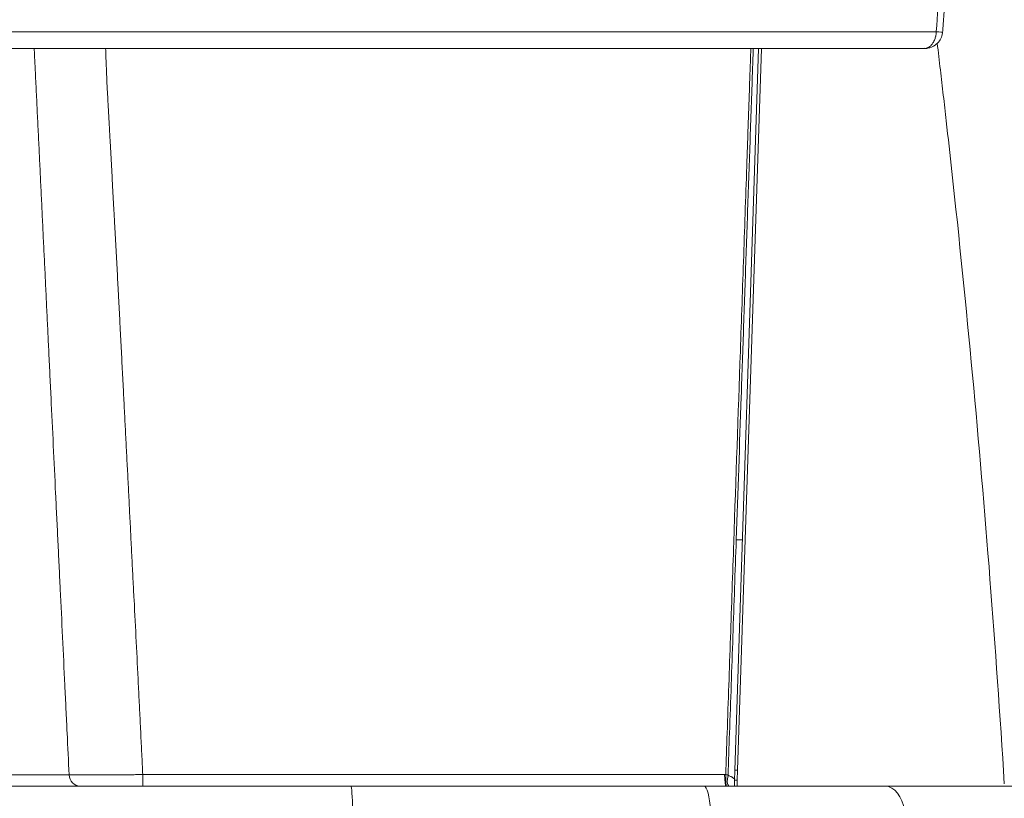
# Model space of a CAD drawing. Header units: millimetres. Extents: x 0 to 594, y 0 to 420.
# Tile 402 of 420: x 481 to 502, y 124 to 140. Entities that reach past the tile are written whole.
import ezdxf

# ---------------------------------------------------------------- set-up
doc = ezdxf.new("R2010")
doc.units = ezdxf.units.MM
doc.layers.add('1', color=7, linetype='Continuous', true_color=0xffffff)
doc.styles.add('Arial Unicode MS', font='txt')
doc.dimstyles.get("Standard").update_dxf_attribs({"dimtxt": 0.18, "dimasz": 0.18, "dimexe": 0.18, "dimexo": 0.0625, "dimgap": 0.09, "dimtad": 0, "dimtih": 1, "dimtoh": 1, "dimdec": 4, "dimzin": 0, "dimdsep": 46, "dimtxsty": 'Standard', "dimcen": 0.09, "dimadec": 0, "dimazin": 0, "dimtfac": 1, "dimtdec": 4, "dimtofl": 0, "dimtmove": 0, "dimatfit": 3, "dimfxl": 0, "dimtolj": 1, "dimtzin": 0, "dimarcsym": 0})

# ---------------------------------------------------------------- blocks, each defined once
blk = doc.blocks.new('_U4')
at = {"layer": '1', "color": 18, "lineweight": 13}
for p, q in [((437.936, 115.069), (437.936, 181.233)), ((519.436, 115.069), (519.436, 181.233)), ((437.936, 179.233), (472.602, 179.233)), ((519.436, 179.233), (484.769, 179.233))]:
    blk.add_line(p, q, dxfattribs=at)
at = {"layer": '1', "color": 18}
for points in [[(437.936, 179.233), (441.436, 180.171), (441.436, 178.295)], [(519.436, 179.233), (515.936, 178.295), (515.936, 180.171)]]:
    blk.add_solid(points, dxfattribs=at)
at = {"layer": '1', "color": 18, "linetype": 'Continuous', "lineweight": 13, "char_height": 3.5, "attachment_point": 7, "line_spacing_factor": 1.047437, "style": 'Arial Unicode MS'}
for s, insert in [('\\fArial Unicode MS|b0|i0;\\W1.0000;1.63', (474.288, 176.597)), ('\\fArial Unicode MS|b0|i0;\\W1.0000;DEFLATED TUBES WIDTH', (448.982, 169.538))]:
    blk.add_mtext(s, dxfattribs=dict(at, insert=insert))

msp = doc.modelspace()

# ---------------------------------------------------------------- linework, layer by layer
at = {"layer": '1', "color": 155, "linetype": 'Continuous', "lineweight": 13}
for p, q in [((496.783, 139.531), (496.291, 124.58)), ((496.348, 124.582), (496.84, 139.531)), ((496.291, 124.58), (496.285, 124.373)), ((496.341, 124.375), (496.348, 124.582)), ((480.959, 124.488), (482.505, 124.488)), ((496.285, 124.373), (496.281, 124.253)), ((496.337, 124.253), (496.341, 124.375)), ((479.777, 124.253), (488.336, 124.253)), ((488.336, 124.253), (495.65, 124.253)), ((499.396, 124.253), (504.014, 124.253))]:
    msp.add_line(p, q, dxfattribs=at)
for centre, major_axis, ratio, start_param, end_param in [((444.597, 6112.918), (102.74, 7089.099), 0.037264, 3.710899, 3.711161), ((478.686, 139.882), (-175, -0.001), 0.000003, 1.446036, 1.695557), ((500.443, 139.881), (-0.15, 0.011), 0.009093, 3.129706, 4.587958), ((478.686, 139.532), (174.65, 0.001), 0.000003, 4.588832, 4.835946), ((496.441, 124.575), (-0.15, 0.005), 0.038459, 5.384364, 6.283203), ((482.729, 124.503), (0, 0.25), 0.895475, 1.631067, 3.141593), ((496.106, 124.503), (0, -0.25), 0.108921, 4.748026, 6.283185), ((496.129, 124.503), (-0.007, -0.25), 0.108033, 4.751091, 6.243922), ((496.258, 124.483), (0.078, 0.237), 0.411672, 1.726775, 2.987916), ((496.435, 124.368), (-0.15, 0.005), 0.038459, 5.384364, 6.283203), ((488.336, 123.653), (0, -0.6), 0.069948, 1.727876, 3.141593), ((495.65, 123.653), (0, -0.6), 0.227038, 1.727876, 3.141593), ((499.396, 123.653), (0, -0.6), 0.678595, 1.727876, 3.141593)]:
    msp.add_ellipse(centre, major_axis=major_axis, ratio=ratio, start_param=start_param, end_param=end_param, dxfattribs=at)
for points, degree in [([(500.593, 139.871), (500.629, 140.371), (500.666, 140.871)], 2), ([(496.449, 129.358), (496.406, 129.358), (496.362, 129.358), (496.319, 129.358)], 3), ([(483.982, 125.498), (483.985, 125.45), (483.987, 125.402), (483.989, 125.353)], 3), ([(482.505, 124.488), (482.492, 124.777), (482.478, 125.065), (482.464, 125.353)], 3), ([(496.131, 125.353), (496.121, 125.067), (496.111, 124.781), (496.101, 124.494)], 3), ([(496.18, 125.353), (496.17, 125.062), (496.16, 124.77), (496.15, 124.478)], 3), ([(496.079, 124.494), (496.086, 124.494), (496.094, 124.494), (496.101, 124.494)], 3)]:
    msp.add_open_spline(points, degree=degree, dxfattribs=at)
for points, knots in [([(500.21, 139.531), (500.217, 139.531), (500.232, 139.532), (500.247, 139.535), (500.261, 139.539), (500.269, 139.542), (500.278, 139.546), (500.279, 139.547), (500.283, 139.548), (500.285, 139.549), (500.29, 139.552), (500.294, 139.553), (500.304, 139.559), (500.311, 139.564), (500.325, 139.574), (500.332, 139.579), (500.345, 139.591), (500.351, 139.597), (500.359, 139.605), (500.361, 139.607), (500.364, 139.611), (500.365, 139.612), (500.37, 139.618), (500.373, 139.622), (500.382, 139.633), (500.388, 139.642), (500.399, 139.659), (500.404, 139.668), (500.411, 139.682), (500.415, 139.689), (500.419, 139.697), (500.421, 139.702), (500.422, 139.704), (500.428, 139.717), (500.432, 139.728), (500.439, 139.75), (500.443, 139.761), (500.447, 139.775), (500.447, 139.778), (500.449, 139.784), (500.449, 139.787), (500.451, 139.796), (500.453, 139.802), (500.456, 139.82), (500.458, 139.832), (500.461, 139.857), (500.462, 139.869), (500.462, 139.881)], [0, 0, 0, 0, 0.0625, 0.125, 0.125, 0.1875, 0.1875, 0.203125, 0.203125, 0.21875, 0.21875, 0.25, 0.25, 0.3125, 0.3125, 0.375, 0.375, 0.4375, 0.4375, 0.453125, 0.453125, 0.46875, 0.46875, 0.5, 0.5, 0.5625, 0.5625, 0.625, 0.625, 0.65625, 0.671875, 0.671875, 0.6875, 0.6875, 0.75, 0.75, 0.8125, 0.8125, 0.828125, 0.828125, 0.84375, 0.84375, 0.875, 0.875, 0.9375, 0.9375, 1, 1, 1, 1]), ([(500.212, 139.538), (500.238, 139.535), (500.315, 139.536), (500.43, 139.588), (500.529, 139.683), (500.581, 139.782), (500.589, 139.845), (500.589, 139.871)], [0, 0, 0, 0, 0.142741, 0.441942, 0.671456, 0.872803, 1, 1, 1, 1]), ([(482.083, 133.296), (482.076, 133.443), (482.069, 133.589), (482.055, 133.883), (482.048, 134.03), (482.034, 134.323), (482.027, 134.47), (482.013, 134.763), (482.006, 134.91), (481.991, 135.204), (481.984, 135.35), (481.97, 135.644), (481.963, 135.791), (481.949, 136.084), (481.942, 136.231), (481.928, 136.525), (481.921, 136.671), (481.907, 136.965), (481.9, 137.112), (481.889, 137.332), (481.886, 137.405), (481.879, 137.552), (481.875, 137.625), (481.865, 137.845), (481.854, 138.066), (481.843, 138.286), (481.836, 138.433), (481.833, 138.506), (481.822, 138.726), (481.815, 138.873), (481.806, 139.056), (481.805, 139.093), (481.801, 139.166), (481.799, 139.203), (481.794, 139.313), (481.79, 139.387), (481.785, 139.484), (481.784, 139.508), (481.783, 139.531)], [0, 0, 0, 0, 0.07061, 0.07061, 0.14122, 0.14122, 0.211831, 0.211831, 0.282441, 0.282441, 0.353051, 0.353051, 0.423661, 0.423661, 0.494272, 0.494272, 0.564882, 0.564882, 0.635492, 0.635492, 0.670797, 0.670797, 0.706102, 0.706102, 0.776713, 0.812018, 0.812018, 0.847323, 0.847323, 0.917933, 0.917933, 0.935586, 0.935586, 0.953238, 0.953238, 0.988543, 0.988543, 1, 1, 1, 1]), ([(483.629, 132.463), (483.621, 132.627), (483.612, 132.792), (483.595, 133.121), (483.583, 133.368), (483.57, 133.615), (483.563, 133.738), (483.561, 133.779), (483.557, 133.861), (483.546, 134.067), (483.536, 134.273), (483.525, 134.478), (483.523, 134.52), (483.518, 134.602), (483.512, 134.725), (483.501, 134.931), (483.492, 135.095), (483.483, 135.26), (483.479, 135.342), (483.465, 135.589), (483.454, 135.795), (483.443, 136.001), (483.439, 136.083), (483.437, 136.124), (483.43, 136.248), (483.421, 136.412), (483.409, 136.618), (483.402, 136.762), (483.398, 136.824), (483.396, 136.865), (483.395, 136.885), (483.385, 137.07), (483.371, 137.317), (483.357, 137.564), (483.352, 137.667), (483.351, 137.688), (483.348, 137.729), (483.345, 137.791), (483.341, 137.853), (483.33, 138.059), (483.32, 138.233), (483.311, 138.407), (483.31, 138.427), (483.309, 138.438), (483.308, 138.468), (483.305, 138.53), (483.301, 138.591), (483.295, 138.715), (483.291, 138.797), (483.284, 138.963), (483.28, 139.046), (483.276, 139.151), (483.275, 139.182), (483.273, 139.214), (483.273, 139.235), (483.272, 139.245), (483.27, 139.297), (483.268, 139.339), (483.265, 139.431), (483.263, 139.481), (483.262, 139.531)], [0, 0, 0, 0, 0.069907, 0.069907, 0.139814, 0.174767, 0.174767, 0.192244, 0.192244, 0.209721, 0.279627, 0.279627, 0.297104, 0.297104, 0.314581, 0.349534, 0.384488, 0.384488, 0.419441, 0.419441, 0.489348, 0.506825, 0.506825, 0.524301, 0.524301, 0.559255, 0.594208, 0.611685, 0.620423, 0.620423, 0.629162, 0.629162, 0.699068, 0.734022, 0.734022, 0.74276, 0.74276, 0.751499, 0.768975, 0.768975, 0.838882, 0.843251, 0.843251, 0.847621, 0.847621, 0.856359, 0.873836, 0.873836, 0.908789, 0.908789, 0.943742, 0.943742, 0.952481, 0.95685, 0.95685, 0.961219, 0.961219, 0.978696, 0.978696, 1, 1, 1, 1]), ([(496.131, 125.353), (496.154, 126.013), (496.177, 126.672), (496.223, 127.99), (496.245, 128.65), (496.314, 130.628), (496.359, 131.946), (496.416, 133.594), (496.428, 133.924), (496.45, 134.583), (496.462, 134.913), (496.485, 135.572), (496.496, 135.902), (496.519, 136.561), (496.53, 136.891), (496.547, 137.385), (496.553, 137.55), (496.564, 137.88), (496.57, 138.044), (496.581, 138.374), (496.587, 138.539), (496.599, 138.869), (496.604, 139.033), (496.614, 139.309), (496.618, 139.42), (496.621, 139.531)], [0, 0, 0, 0, 0.139502, 0.139502, 0.279003, 0.279003, 0.558007, 0.558007, 0.627757, 0.627757, 0.697508, 0.697508, 0.767259, 0.767259, 0.83701, 0.83701, 0.871885, 0.871885, 0.906761, 0.906761, 0.941636, 0.941636, 0.976511, 0.976511, 1, 1, 1, 1]), ([(496.672, 139.531), (496.67, 139.467), (496.668, 139.402), (496.661, 139.214), (496.657, 139.091), (496.644, 138.721), (496.635, 138.475), (496.618, 137.982), (496.61, 137.736), (496.593, 137.243), (496.584, 136.997), (496.567, 136.504), (496.558, 136.257), (496.541, 135.765), (496.533, 135.518), (496.507, 134.779), (496.49, 134.286), (496.456, 133.301), (496.439, 132.808), (496.388, 131.33), (496.354, 130.344), (496.319, 129.358)], [0, 0, 0, 0, 0.019074, 0.019074, 0.055404, 0.055404, 0.128065, 0.128065, 0.200727, 0.200727, 0.273388, 0.273388, 0.346049, 0.346049, 0.41871, 0.41871, 0.564033, 0.564033, 0.709355, 0.709355, 1, 1, 1, 1]), ([(501.87, 124.304), (501.782, 125.718), (501.585, 128.544), (501.223, 132.772), (500.938, 135.583), (500.746, 137.337), (500.688, 137.863), (500.628, 138.389), (500.587, 138.74), (500.567, 138.915), (500.525, 139.275), (500.503, 139.46), (500.481, 139.644)], [0, 0, 0, 0, 0.275345, 0.550689, 0.826034, 0.826034, 0.89487, 0.929288, 0.929288, 0.963706, 0.963706, 1, 1, 1, 1]), ([(482.464, 125.353), (482.457, 125.519), (482.449, 125.684), (482.433, 126.015), (482.425, 126.181), (482.401, 126.677), (482.385, 127.008), (482.354, 127.67), (482.338, 128.001), (482.314, 128.497), (482.306, 128.663), (482.29, 128.994), (482.282, 129.159), (482.266, 129.49), (482.258, 129.656), (482.242, 129.986), (482.234, 130.152), (482.21, 130.648), (482.194, 130.979), (482.163, 131.641), (482.147, 131.972), (482.123, 132.468), (482.115, 132.634), (482.099, 132.965), (482.091, 133.13), (482.083, 133.296)], [0, 0, 0, 0, 0.0625, 0.0625, 0.125, 0.125, 0.25, 0.25, 0.375, 0.375, 0.4375, 0.4375, 0.5, 0.5, 0.5625, 0.5625, 0.625, 0.625, 0.75, 0.75, 0.875, 0.875, 0.9375, 0.9375, 1, 1, 1, 1]), ([(483.629, 132.463), (483.633, 132.39), (483.637, 132.318), (483.644, 132.173), (483.648, 132.1), (483.659, 131.883), (483.666, 131.737), (483.681, 131.447), (483.689, 131.302), (483.703, 131.012), (483.711, 130.867), (483.726, 130.577), (483.733, 130.432), (483.748, 130.142), (483.755, 129.997), (483.766, 129.779), (483.77, 129.707), (483.777, 129.562), (483.784, 129.417), (483.792, 129.272), (483.799, 129.127), (483.803, 129.054), (483.814, 128.837), (483.821, 128.692), (483.836, 128.402), (483.843, 128.257), (483.866, 127.822), (483.88, 127.532), (483.91, 126.951), (483.925, 126.661), (483.946, 126.225), (483.954, 126.08), (483.968, 125.789), (483.975, 125.644), (483.982, 125.498)], [0, 0, 0, 0, 0.03125, 0.03125, 0.0625, 0.0625, 0.125, 0.125, 0.1875, 0.1875, 0.25, 0.25, 0.3125, 0.3125, 0.375, 0.375, 0.40625, 0.40625, 0.4375, 0.46875, 0.46875, 0.5, 0.5, 0.5625, 0.5625, 0.625, 0.625, 0.75, 0.75, 0.875, 0.875, 0.9375, 0.9375, 1, 1, 1, 1]), ([(496.319, 129.358), (496.296, 128.691), (496.273, 128.023), (496.227, 126.688), (496.204, 126.021), (496.18, 125.353)], [0, 0, 0, 0, 0.5, 0.5, 1, 1, 1, 1]), ([(483.989, 125.353), (483.996, 125.21), (484.003, 125.067), (484.017, 124.78), (484.024, 124.636), (484.031, 124.493)], [0, 0, 0, 0, 0.5, 0.5, 1, 1, 1, 1]), ([(482.505, 124.488), (482.523, 124.488), (482.542, 124.488), (482.565, 124.488), (482.567, 124.488), (482.572, 124.488), (482.58, 124.488), (482.588, 124.488), (482.604, 124.488), (482.615, 124.488), (482.648, 124.488), (482.695, 124.488), (482.771, 124.488), (482.826, 124.488), (482.882, 124.488), (482.912, 124.488), (482.946, 124.488), (482.95, 124.488), (482.958, 124.488), (482.969, 124.488), (482.981, 124.488), (483.004, 124.488), (483.02, 124.488), (483.068, 124.488), (483.133, 124.488), (483.235, 124.489), (483.305, 124.489), (483.377, 124.489), (483.414, 124.489), (483.456, 124.49), (483.461, 124.49), (483.47, 124.49), (483.484, 124.49), (483.498, 124.49), (483.526, 124.49), (483.545, 124.49), (483.602, 124.49), (483.64, 124.491), (483.717, 124.491), (483.794, 124.491), (483.872, 124.492), (483.951, 124.492), (483.991, 124.493), (484.031, 124.493)], [0, 0, 0, 0, 0.0625, 0.0625, 0.070313, 0.070313, 0.078125, 0.09375, 0.09375, 0.125, 0.125, 0.1875, 0.25, 0.3125, 0.3125, 0.375, 0.375, 0.382813, 0.382813, 0.390625, 0.40625, 0.40625, 0.4375, 0.4375, 0.5, 0.5625, 0.625, 0.625, 0.6875, 0.6875, 0.695313, 0.695313, 0.703125, 0.71875, 0.71875, 0.75, 0.75, 0.8125, 0.8125, 0.875, 0.9375, 0.9375, 1, 1, 1, 1]), ([(484.031, 124.493), (484.094, 124.493), (484.156, 124.493), (484.282, 124.493), (484.377, 124.493), (484.471, 124.493), (484.534, 124.493), (484.628, 124.493), (484.723, 124.493), (484.911, 124.493), (485.037, 124.493), (485.289, 124.493), (485.414, 124.493), (485.666, 124.493), (485.792, 124.493), (486.043, 124.493), (486.169, 124.493), (486.546, 124.493), (486.797, 124.493), (487.552, 124.493), (488.054, 124.493), (488.808, 124.493), (489.059, 124.493), (489.435, 124.493), (489.561, 124.493), (489.812, 124.493), (489.938, 124.493), (490.314, 124.493), (490.565, 124.493), (490.942, 124.493), (491.067, 124.493), (491.318, 124.493), (491.443, 124.493), (491.82, 124.493), (492.07, 124.494), (492.447, 124.494), (492.572, 124.494), (492.823, 124.494), (492.948, 124.494), (493.199, 124.494), (493.324, 124.494), (493.575, 124.494), (493.7, 124.494), (493.951, 124.494), (494.076, 124.494), (494.326, 124.494), (494.452, 124.494), (494.827, 124.494), (495.078, 124.494), (495.578, 124.494), (495.828, 124.494), (496.079, 124.494)], [0, 0, 0, 0, 0.015625, 0.015625, 0.03125, 0.039063, 0.039063, 0.046875, 0.0625, 0.0625, 0.09375, 0.09375, 0.125, 0.125, 0.15625, 0.15625, 0.1875, 0.1875, 0.25, 0.25, 0.375, 0.375, 0.4375, 0.4375, 0.46875, 0.46875, 0.5, 0.5, 0.5625, 0.5625, 0.59375, 0.59375, 0.625, 0.625, 0.6875, 0.6875, 0.71875, 0.71875, 0.75, 0.75, 0.78125, 0.78125, 0.8125, 0.8125, 0.84375, 0.84375, 0.875, 0.875, 0.9375, 0.9375, 1, 1, 1, 1]), ([(484.036, 124.253), (484.036, 124.253), (484.036, 124.255), (484.035, 124.261), (484.035, 124.265), (484.034, 124.277), (484.034, 124.285), (484.033, 124.302), (484.033, 124.312), (484.032, 124.334), (484.032, 124.346), (484.031, 124.372), (484.031, 124.386), (484.031, 124.415), (484.031, 124.43), (484.031, 124.461), (484.031, 124.477), (484.031, 124.493)], [0, 0, 0, 0, 0.125, 0.125, 0.25, 0.25, 0.375, 0.375, 0.5, 0.5, 0.625, 0.625, 0.75, 0.75, 0.875, 0.875, 1, 1, 1, 1]), ([(496.101, 124.494), (496.11, 124.494), (496.119, 124.493), (496.128, 124.49), (496.129, 124.489), (496.131, 124.489), (496.134, 124.488), (496.137, 124.486), (496.143, 124.483), (496.146, 124.481), (496.15, 124.478)], [0, 0, 0, 0, 0.5, 0.5, 0.5625, 0.5625, 0.625, 0.75, 0.75, 1, 1, 1, 1]), ([(496.15, 124.478), (496.167, 124.472), (496.184, 124.465), (496.205, 124.455), (496.211, 124.452), (496.217, 124.449), (496.222, 124.446), (496.224, 124.445), (496.234, 124.439), (496.25, 124.43), (496.27, 124.415), (496.283, 124.404), (496.288, 124.4)], [0, 0, 0, 0, 0.349421, 0.349421, 0.436777, 0.480454, 0.480454, 0.524132, 0.524132, 0.698843, 0.873553, 1, 1, 1, 1]), ([(495.65, 124.253), (495.825, 124.253), (495.999, 124.253), (496.342, 124.253), (496.512, 124.253), (496.763, 124.253), (496.847, 124.253), (496.972, 124.253), (497.013, 124.253), (497.065, 124.253), (497.075, 124.253), (497.096, 124.253), (497.126, 124.253), (497.157, 124.253), (497.341, 124.253), (497.502, 124.253), (497.816, 124.253), (497.97, 124.253), (498.272, 124.253), (498.42, 124.253), (498.71, 124.253), (498.852, 124.253), (499.129, 124.253), (499.264, 124.253), (499.396, 124.253)], [0, 0, 0, 0, 0.125, 0.125, 0.25, 0.25, 0.3125, 0.3125, 0.34375, 0.34375, 0.351563, 0.351563, 0.359375, 0.375, 0.375, 0.5, 0.5, 0.625, 0.625, 0.75, 0.75, 0.875, 0.875, 1, 1, 1, 1])]:
    msp.add_open_spline(points, degree=3, knots=knots, dxfattribs=at)

# ---------------------------------------------------------------- dimensions: what is measured, and where the dimension line sits
at = {"layer": '1', "color": 18, "linetype": 'Continuous', "lineweight": 13}
dim = msp.add_linear_dim(base=(519.436, 179.233), p1=(437.936, 115.069), p2=(519.436, 115.069), text=' <> \\P\\fArial Unicode MS|b0|i0;\\C18;{\\H1.00x;\\fArial Unicode MS|b0|i0;DEFLATED TUBES WIDTH\\fArial Unicode MS|b0|i0;}\\C18;', dimstyle='Standard', override={"dimtxt": 3.5, "dimasz": 3.5, "dimexe": 2, "dimexo": 0, "dimgap": 1.5, "dimtih": 1, "dimtoh": 1, "dimdec": 2, "dimlfac": 0.02, "dimdsep": 46, "dimlunit": 2, "dimtxsty": 'Arial Unicode MS', "dimsah": 1, "dimse1": 0, "dimse2": 0, "dimsd1": 0, "dimsd2": 0, "dimclrd": 18, "dimclre": 18, "dimclrt": 18, "dimtol": 0, "dimtm": -0.1, "dimtfac": 1, "dimtdec": 2, "dimtofl": 1, "dimtmove": 0, "dimlwd": 13, "dimlwe": 13}, dxfattribs=at)
dim.commit()
dim.dimension.update_dxf_attribs({"geometry": '_U4', "text_midpoint": (478.686, 179.233), "dimtype": 160})

doc.saveas('drawing.dxf')
